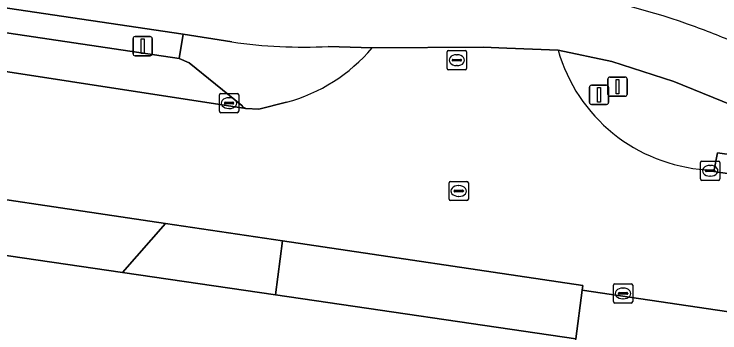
# Model space of a CAD drawing. Extents: x 163683 to 164494, y 382709 to 383872.
# Drawn here: x 163877.1 to 163913.7, y 382929.41 to 382945.96 of the extents above; entities that cross this region are included whole.
import ezdxf

# ---------------------------------------------------------------- set-up
doc = ezdxf.new("R2010")
doc.units = 0
for name, color, linetype in [('IMGEO_Berm_groen', 7, 'Continuous'), ('IMGEO_Erf', 7, 'Continuous'), ('IMGEO_Fietspad_gesloten', 7, 'Continuous'), ('IMGEO_Groenvoorziening', 7, 'Continuous'), ('IMGEO_Kolk', 7, 'Continuous'), ('IMGEO_Lichtmast', 7, 'Continuous'), ('IMGEO_Parkeervlak_open', 7, 'Continuous'), ('IMGEO_Rijbaan_lokaal_gesloten', 7, 'Continuous'), ('IMGEO_Rioolput', 7, 'Continuous'), ('IMGEO_Verkeersbordpaal', 7, 'Continuous'), ('IMGEO_Verkeerseiland_open', 7, 'Continuous'), ('IMGEO_Voetpad_open', 7, 'Continuous')]:
    doc.layers.add(name, color=color, linetype=linetype)

msp = doc.modelspace()

# ---------------------------------------------------------------- linework, layer by layer
at = {"layer": 'IMGEO_Berm_groen'}
for points in [[(163888.388, 382944.514), (163885.873, 382944.918), (163885.659, 382943.648), (163886.179, 382943.434), (163888.902, 382941.215)], [(163895.665, 382944.21), (163893.396, 382944.279)], [(163911.308, 382942.464), (163908.103, 382943.494), (163905.31, 382944.094)], [(163912.972, 382937.88), (163913.397, 382937.787), (163913.581, 382938.756), (163927.264, 382936.845), (163925.083, 382937.398), (163922.003, 382938.314), (163918.914, 382939.372), (163911.308, 382942.464)], [(163889.122, 382941.068), (163889.788, 382941.027), (163891.228, 382941.384)]]:
    msp.add_lwpolyline(points, dxfattribs=at)
for centre, radius, start, end in [((163892.12, 382970.567), 26.319, 261.848, 272.7788), ((163888.928, 382949.891), 8.812, 285.1274, 319.8601), ((163913.567, 382946.445), 8.586, 195.8916, 266.0232), ((163889.336, 382941.626), 0.597, 223.4511, 249.0487)]:
    msp.add_arc(centre, radius, start, end, dxfattribs=at)
at = {"layer": 'IMGEO_Erf'}
msp.add_lwpolyline([(163906.226, 382929.097), (163890.649, 382931.381), (163882.719, 382932.544), (163870.994, 382934.264), (163870.789, 382933.974), (163858.502, 382935.761), (163851.533, 382936.775), (163842.096, 382938.147), (163836.962, 382938.894), (163823.096, 382940.911), (163822.429, 382936.108), (163830.344, 382934.912), (163825.387, 382900.945)], dxfattribs=at)
at = {"layer": 'IMGEO_Fietspad_gesloten'}
for points in [[(163789.243, 382959.169), (163828.494, 382953.413), (163832.338, 382953.004), (163834.79, 382952.839), (163842.904, 382951.651), (163844.9, 382951.157), (163848.013, 382950.544), (163885.873, 382944.918), (163888.388, 382944.514)], [(163893.396, 382944.279), (163895.665, 382944.21), (163901.419, 382944.25), (163902.648, 382944.184), (163905.31, 382944.094), (163908.103, 382943.494), (163911.308, 382942.464), (163918.914, 382939.372), (163922.003, 382938.314), (163925.083, 382937.398), (163927.264, 382936.845), (163938.238, 382935.205), (163938.778, 382938.163)]]:
    msp.add_lwpolyline(points, dxfattribs=at)
for centre, radius, start, end in [((163899.796, 382910.658), 36.873, 69.9359, 81.0113), ((163900.117, 382911.449), 36.02, 65.7637, 69.9836), ((163892.12, 382970.567), 26.319, 261.848, 272.7788)]:
    msp.add_arc(centre, radius, start, end, dxfattribs=at)
at = {"layer": 'IMGEO_Groenvoorziening'}
for centre, radius, start, end in [((163899.796, 382910.658), 36.873, 69.9359, 81.0113), ((163900.117, 382911.449), 36.02, 65.7637, 69.9836)]:
    msp.add_arc(centre, radius, start, end, dxfattribs=at)
at = {"layer": 'IMGEO_Kolk'}
for p, q in [((163887.82, 382941.839), (163888.672, 382941.839)), ((163887.745, 382940.913), (163887.745, 382941.765)), ((163888.233, 382941.619), (163888.258, 382941.619)), ((163888.746, 382941.765), (163888.746, 382940.913)), ((163888.004, 382941.333), (163888.004, 382941.345)), ((163888.442, 382941.296), (163888.044, 382941.296)), ((163888.047, 382941.382), (163888.445, 382941.382)), ((163888.488, 382941.345), (163888.488, 382941.333)), ((163888.672, 382940.839), (163887.82, 382940.839)), ((163888.256, 382941.059), (163888.231, 382941.059)), ((163912.701, 382937.403), (163912.701, 382938.255)), ((163912.776, 382938.329), (163913.628, 382938.329)), ((163913.702, 382938.255), (163913.702, 382937.403)), ((163912.96, 382937.823), (163912.96, 382937.835)), ((163913.398, 382937.786), (163913, 382937.786)), ((163913.003, 382937.872), (163913.401, 382937.872)), ((163913.189, 382938.109), (163913.214, 382938.109)), ((163913.444, 382937.835), (163913.444, 382937.823)), ((163913.212, 382937.549), (163913.187, 382937.549)), ((163913.628, 382937.329), (163912.776, 382937.329)), ((163908.255, 382931.958), (163909.107, 382931.958)), ((163908.18, 382931.032), (163908.18, 382931.884)), ((163908.668, 382931.738), (163908.693, 382931.738)), ((163909.181, 382931.884), (163909.181, 382931.032)), ((163908.439, 382931.452), (163908.439, 382931.464)), ((163908.877, 382931.415), (163908.479, 382931.415)), ((163908.482, 382931.501), (163908.88, 382931.501)), ((163908.923, 382931.464), (163908.923, 382931.452)), ((163909.107, 382930.958), (163908.255, 382930.958)), ((163908.691, 382931.178), (163908.666, 382931.178))]:
    msp.add_line(p, q, dxfattribs=at)
for points in [[(163887.82, 382941.839), (163888.672, 382941.839)], [(163887.745, 382940.913), (163887.745, 382941.765)], [(163888.746, 382941.765), (163888.746, 382940.913)], [(163888.672, 382940.839), (163887.82, 382940.839)], [(163912.701, 382937.403), (163912.701, 382938.255)], [(163912.776, 382938.329), (163913.628, 382938.329)], [(163913.702, 382938.255), (163913.702, 382937.403)], [(163913.628, 382937.329), (163912.776, 382937.329)], [(163908.255, 382931.958), (163909.107, 382931.958)], [(163908.18, 382931.032), (163908.18, 382931.884)], [(163909.181, 382931.884), (163909.181, 382931.032)], [(163909.107, 382930.958), (163908.255, 382930.958)]]:
    msp.add_lwpolyline(points, dxfattribs=at)
for centre, radius, start, end in [((163887.822, 382941.763), 0.0765, 91.552, 178.448), ((163887.822, 382941.763), 0.0765, 91.552, 178.448), ((163888.67, 382941.763), 0.0765, 1.552, 88.448), ((163888.67, 382941.763), 0.0765, 1.552, 88.448), ((163888.044, 382941.342), 0.0403, 85.8775, 175.7526), ((163888.041, 382941.332), 0.0366, 178.938, 274.7102), ((163888.445, 382941.339), 0.043, 264.8664, 352.4533), ((163888.449, 382941.344), 0.0386, 1.7309, 96.639), ((163887.822, 382940.915), 0.0765, 181.552, 268.448), ((163887.822, 382940.915), 0.0765, 181.552, 268.448), ((163888.67, 382940.915), 0.0765, 271.552, 358.448), ((163888.67, 382940.915), 0.0765, 271.552, 358.448), ((163912.778, 382938.253), 0.0765, 91.552, 178.448), ((163912.778, 382938.253), 0.0765, 91.552, 178.448), ((163913.626, 382938.253), 0.0765, 1.552, 88.448), ((163913.626, 382938.253), 0.0765, 1.552, 88.448), ((163913, 382937.832), 0.0403, 85.8775, 175.7526), ((163912.997, 382937.822), 0.0366, 178.938, 274.7102), ((163913.401, 382937.829), 0.043, 264.8664, 352.4533), ((163913.405, 382937.834), 0.0386, 1.7309, 96.639), ((163912.778, 382937.405), 0.0765, 181.552, 268.448), ((163912.778, 382937.405), 0.0765, 181.552, 268.448), ((163913.626, 382937.405), 0.0765, 271.552, 358.448), ((163913.626, 382937.405), 0.0765, 271.552, 358.448), ((163908.257, 382931.882), 0.0765, 91.552, 178.448), ((163908.257, 382931.882), 0.0765, 91.552, 178.448), ((163909.105, 382931.882), 0.0765, 1.552, 88.448), ((163909.105, 382931.882), 0.0765, 1.552, 88.448), ((163908.479, 382931.461), 0.0403, 85.8775, 175.7526), ((163908.476, 382931.451), 0.0366, 178.938, 274.7102), ((163908.88, 382931.458), 0.043, 264.8664, 352.4533), ((163908.884, 382931.463), 0.0386, 1.7309, 96.639), ((163908.257, 382931.034), 0.0765, 181.552, 268.448), ((163908.257, 382931.034), 0.0765, 181.552, 268.448), ((163909.105, 382931.034), 0.0765, 271.552, 358.448), ((163909.105, 382931.034), 0.0765, 271.552, 358.448)]:
    msp.add_arc(centre, radius, start, end, dxfattribs=at)
for centre, major_axis, ratio, start_param, end_param in [((163888.232, 382941.339), (-0.387, 0.002), 0.722429, 4.712389, 7.853982), ((163888.257, 382941.339), (-0.39, 0.002), 0.717154, 1.570796, 4.712389), ((163913.188, 382937.829), (-0.387, 0.002), 0.722429, 4.712389, 7.853982), ((163913.213, 382937.829), (-0.39, 0.002), 0.717154, 1.570796, 4.712389), ((163908.667, 382931.458), (-0.387, 0.002), 0.722429, 4.712389, 7.853982), ((163908.692, 382931.458), (-0.39, 0.002), 0.717154, 1.570796, 4.712389)]:
    msp.add_ellipse(centre, major_axis=major_axis, ratio=ratio, start_param=start_param, end_param=end_param, dxfattribs=at)
at = {"layer": 'IMGEO_Lichtmast'}
for p, q in [((163883.37, 382944.797), (163884.16, 382944.797)), ((163884.16, 382944.797), (163883.37, 382944.797)), ((163883.27, 382943.897), (163883.27, 382944.697)), ((163883.27, 382944.697), (163883.27, 382943.897)), ((163884.26, 382944.697), (163884.26, 382943.897)), ((163884.26, 382943.897), (163884.26, 382944.697)), ((163884.16, 382943.797), (163883.37, 382943.797)), ((163883.37, 382943.797), (163884.16, 382943.797))]:
    msp.add_line(p, q, dxfattribs=at)
msp.add_lwpolyline([(163883.69, 382944.672), (163883.84, 382944.672), (163883.84, 382943.922), (163883.69, 382943.922), (163883.69, 382944.672)], dxfattribs=at)
for centre, start, end in [((163883.37, 382944.697), 90, 180), ((163883.37, 382944.697), 90, 180), ((163884.16, 382944.697), 0, 90), ((163884.16, 382944.697), 360, 90), ((163883.37, 382943.897), 180, 270), ((163883.37, 382943.897), 180, 270), ((163884.16, 382943.897), 270, 0), ((163884.16, 382943.897), 270, 0)]:
    msp.add_arc(centre, 0.1, start, end, dxfattribs=at)
at = {"layer": 'IMGEO_Parkeervlak_open'}
for points in [[(163888.902, 382941.215), (163886.179, 382943.434), (163885.659, 382943.648), (163847.408, 382949.367)], [(163844.076, 382948.022), (163889.122, 382941.068)]]:
    msp.add_lwpolyline(points, dxfattribs=at)
for points in [[(163891.024, 382934.192), (163884.955, 382935.095), (163882.719, 382932.544), (163890.649, 382931.381)], [(163919.071, 382929.775), (163906.556, 382931.624), (163906.226, 382929.097), (163906.134, 382928.786), (163918.636, 382927.022)]]:
    msp.add_lwpolyline(points, close=True, dxfattribs=at)
msp.add_arc((163889.336, 382941.626), 0.597, 223.4511, 249.0487, dxfattribs=at)
at = {"layer": 'IMGEO_Rijbaan_lokaal_gesloten'}
for points in [[(163721.918, 382959.161), (163746.267, 382955.645), (163746.439, 382955.62), (163814.345, 382945.562), (163823.903, 382944.146), (163837.413, 382942.146), (163842.566, 382941.383), (163848.912, 382940.443), (163858.966, 382938.954), (163868.32, 382937.568), (163870.569, 382937.235), (163884.955, 382935.095), (163891.024, 382934.192), (163906.594, 382931.876), (163906.556, 382931.624), (163919.071, 382929.775), (163929.575, 382928.223)], [(163891.228, 382941.384), (163889.788, 382941.027), (163889.122, 382941.068), (163844.076, 382948.022), (163843.854, 382948.077), (163830.808, 382950), (163787.471, 382956.38), (163787.208, 382956.418), (163774.479, 382958.332), (163774.341, 382958.287), (163767.78, 382959.348)], [(163905.31, 382944.094), (163902.648, 382944.184), (163901.419, 382944.25), (163895.665, 382944.21)], [(163913.397, 382937.787), (163912.972, 382937.88)], [(163975.435, 382928.591), (163963.827, 382930.3), (163913.397, 382937.787)]]:
    msp.add_lwpolyline(points, dxfattribs=at)
for centre, radius, start, end in [((163888.928, 382949.891), 8.812, 285.1274, 319.8601), ((163913.567, 382946.445), 8.586, 195.8916, 266.0232)]:
    msp.add_arc(centre, radius, start, end, dxfattribs=at)
at = {"layer": 'IMGEO_Rioolput'}
for p, q in [((163899.635, 382944.069), (163900.487, 382944.069)), ((163899.56, 382943.143), (163899.56, 382943.995)), ((163900.048, 382943.849), (163900.073, 382943.849)), ((163900.561, 382943.995), (163900.561, 382943.143)), ((163899.819, 382943.563), (163899.819, 382943.575)), ((163900.257, 382943.526), (163899.859, 382943.526)), ((163899.862, 382943.612), (163900.26, 382943.612)), ((163900.071, 382943.289), (163900.046, 382943.289)), ((163900.303, 382943.575), (163900.303, 382943.563)), ((163900.487, 382943.069), (163899.635, 382943.069)), ((163899.658, 382936.35), (163899.658, 382937.202)), ((163899.733, 382937.276), (163900.585, 382937.276)), ((163900.146, 382937.056), (163900.171, 382937.056)), ((163900.659, 382937.202), (163900.659, 382936.35)), ((163899.917, 382936.77), (163899.917, 382936.782)), ((163900.355, 382936.733), (163899.957, 382936.733)), ((163899.96, 382936.819), (163900.358, 382936.819)), ((163900.401, 382936.782), (163900.401, 382936.77)), ((163900.169, 382936.496), (163900.144, 382936.496)), ((163900.585, 382936.276), (163899.733, 382936.276))]:
    msp.add_line(p, q, dxfattribs=at)
for points in [[(163899.635, 382944.069), (163900.487, 382944.069)], [(163899.56, 382943.143), (163899.56, 382943.995)], [(163900.561, 382943.995), (163900.561, 382943.143)], [(163900.487, 382943.069), (163899.635, 382943.069)], [(163899.658, 382936.35), (163899.658, 382937.202)], [(163899.733, 382937.276), (163900.585, 382937.276)], [(163900.659, 382937.202), (163900.659, 382936.35)], [(163900.585, 382936.276), (163899.733, 382936.276)]]:
    msp.add_lwpolyline(points, dxfattribs=at)
for centre, radius, start, end in [((163899.637, 382943.993), 0.0765, 91.552, 178.448), ((163899.637, 382943.993), 0.0765, 91.552, 178.448), ((163900.485, 382943.993), 0.0765, 1.552, 88.448), ((163900.485, 382943.993), 0.0765, 1.552, 88.448), ((163899.859, 382943.572), 0.0403, 85.8775, 175.7526), ((163899.856, 382943.562), 0.0366, 178.938, 274.7102), ((163900.26, 382943.569), 0.043, 264.8664, 352.4533), ((163900.264, 382943.574), 0.0386, 1.7309, 96.639), ((163899.637, 382943.145), 0.0765, 181.552, 268.448), ((163899.637, 382943.145), 0.0765, 181.552, 268.448), ((163900.485, 382943.145), 0.0765, 271.552, 358.448), ((163900.485, 382943.145), 0.0765, 271.552, 358.448), ((163899.735, 382937.2), 0.0765, 91.552, 178.448), ((163899.735, 382937.2), 0.0765, 91.552, 178.448), ((163900.583, 382937.2), 0.0765, 1.552, 88.448), ((163900.583, 382937.2), 0.0765, 1.552, 88.448), ((163899.957, 382936.779), 0.0403, 85.8775, 175.7526), ((163899.954, 382936.769), 0.0366, 178.938, 274.7102), ((163900.358, 382936.776), 0.043, 264.8664, 352.4533), ((163900.362, 382936.781), 0.0386, 1.7309, 96.639), ((163899.735, 382936.352), 0.0765, 181.552, 268.448), ((163899.735, 382936.352), 0.0765, 181.552, 268.448), ((163900.583, 382936.352), 0.0765, 271.552, 358.448), ((163900.583, 382936.352), 0.0765, 271.552, 358.448)]:
    msp.add_arc(centre, radius, start, end, dxfattribs=at)
for centre, major_axis, ratio, start_param, end_param in [((163900.047, 382943.569), (-0.387, 0.002), 0.722429, 4.712389, 7.853982), ((163900.072, 382943.569), (-0.39, 0.002), 0.717154, 1.570796, 4.712389), ((163900.145, 382936.776), (-0.387, 0.002), 0.722429, 4.712389, 7.853982), ((163900.17, 382936.776), (-0.39, 0.002), 0.717154, 1.570796, 4.712389)]:
    msp.add_ellipse(centre, major_axis=major_axis, ratio=ratio, start_param=start_param, end_param=end_param, dxfattribs=at)
at = {"layer": 'IMGEO_Verkeersbordpaal'}
for p, q in [((163907.898, 382941.794), (163907.898, 382942.594)), ((163907.898, 382942.594), (163907.898, 382941.794)), ((163907.998, 382942.694), (163908.788, 382942.694)), ((163908.788, 382942.694), (163907.998, 382942.694)), ((163908.888, 382942.594), (163908.888, 382941.794)), ((163908.888, 382941.794), (163908.888, 382942.594)), ((163907.04, 382942.27), (163907.83, 382942.27)), ((163907.83, 382942.27), (163907.04, 382942.27)), ((163906.94, 382941.37), (163906.94, 382942.17)), ((163906.94, 382942.17), (163906.94, 382941.37)), ((163907.93, 382942.17), (163907.93, 382941.37)), ((163907.93, 382941.37), (163907.93, 382942.17)), ((163908.788, 382941.694), (163907.998, 382941.694)), ((163907.998, 382941.694), (163908.788, 382941.694)), ((163907.83, 382941.27), (163907.04, 382941.27)), ((163907.04, 382941.27), (163907.83, 382941.27))]:
    msp.add_line(p, q, dxfattribs=at)
for points in [[(163908.318, 382942.569), (163908.468, 382942.569), (163908.468, 382941.819), (163908.318, 382941.819), (163908.318, 382942.569)], [(163907.36, 382942.145), (163907.51, 382942.145), (163907.51, 382941.395), (163907.36, 382941.395), (163907.36, 382942.145)]]:
    msp.add_lwpolyline(points, dxfattribs=at)
for centre, start, end in [((163907.998, 382942.594), 90, 180), ((163907.998, 382942.594), 90, 180), ((163908.788, 382942.594), 0, 90), ((163908.788, 382942.594), 360, 90), ((163907.04, 382942.17), 90, 180), ((163907.04, 382942.17), 90, 180), ((163907.83, 382942.17), 0, 90), ((163907.83, 382942.17), 360, 90), ((163907.998, 382941.794), 180, 270), ((163907.998, 382941.794), 180, 270), ((163908.788, 382941.794), 270, 0), ((163908.788, 382941.794), 270, 0), ((163907.04, 382941.37), 180, 270), ((163907.04, 382941.37), 180, 270), ((163907.83, 382941.37), 270, 0), ((163907.83, 382941.37), 270, 0)]:
    msp.add_arc(centre, 0.1, start, end, dxfattribs=at)
at = {"layer": 'IMGEO_Verkeerseiland_open'}
msp.add_lwpolyline([(163847.408, 382949.367), (163885.659, 382943.648), (163885.873, 382944.918), (163848.013, 382950.544), (163844.9, 382951.157), (163842.904, 382951.651), (163834.79, 382952.839), (163832.338, 382953.004), (163828.494, 382953.413), (163789.243, 382959.169)], dxfattribs=at)
at = {"layer": 'IMGEO_Voetpad_open'}
for points in [[(163938.238, 382935.205), (163927.264, 382936.845), (163913.581, 382938.756), (163913.397, 382937.787), (163963.827, 382930.3), (163963.962, 382931.286), (163952.052, 382933.14)], [(163884.955, 382935.095), (163870.569, 382937.235), (163868.32, 382937.568), (163870.17, 382935.305), (163870.994, 382934.264), (163882.719, 382932.544)], [(163906.594, 382931.876), (163891.024, 382934.192), (163890.649, 382931.381), (163906.226, 382929.097), (163906.556, 382931.624)]]:
    msp.add_lwpolyline(points, close=True, dxfattribs=at)

doc.saveas('drawing.dxf')
